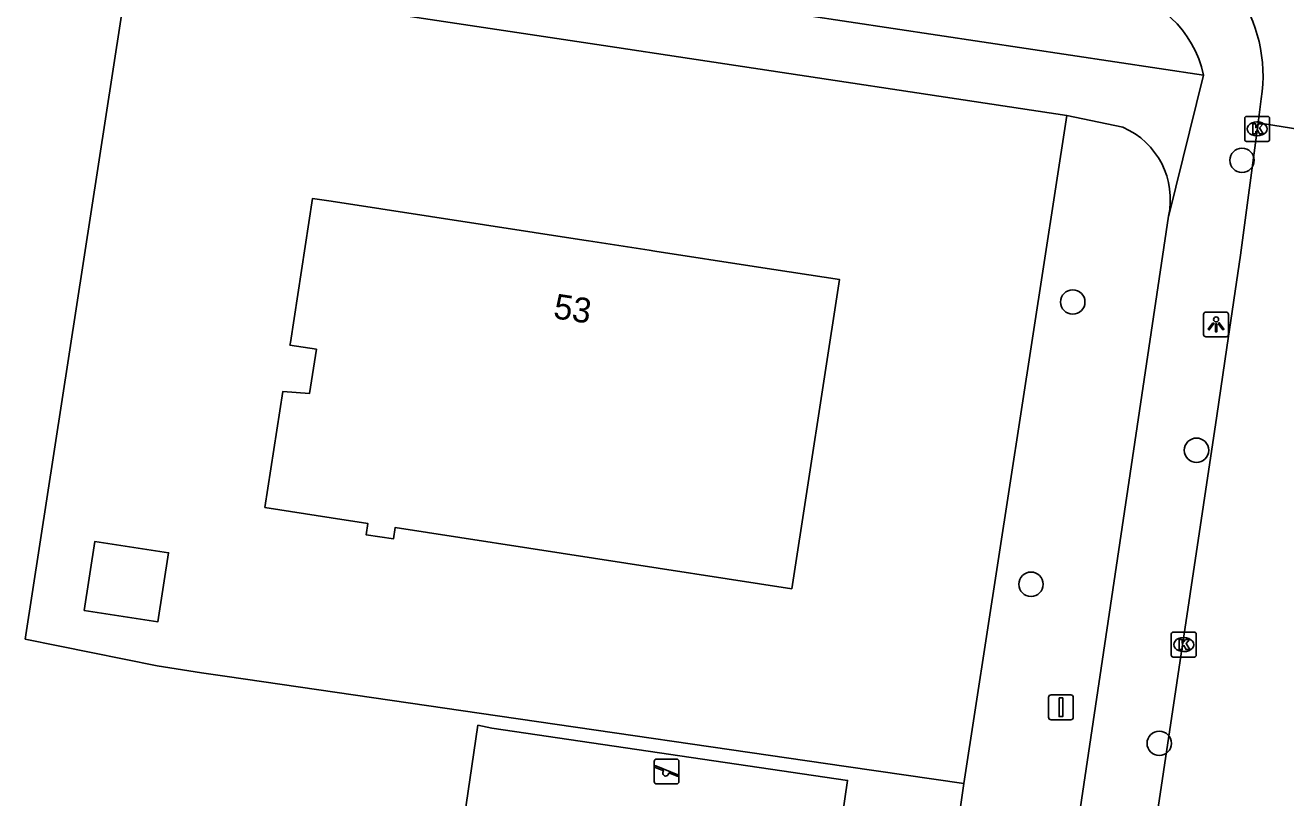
# Model space of a CAD drawing. Extents: x 163010 to 163853, y 382793 to 383982.
# Drawn here: x 163487.7 to 163538.3, y 383179.8 to 383210.8 of the extents above; entities that cross this region are included whole.
import ezdxf

# ---------------------------------------------------------------- set-up
doc = ezdxf.new("R2010")
doc.units = 0
for name, color, linetype in [('IMGEO_Boom', 7, 'Continuous'), ('IMGEO_Groenvoorziening', 7, 'Continuous'), ('IMGEO_Hek', 7, 'Continuous'), ('IMGEO_Kolk', 7, 'Continuous'), ('IMGEO_Lichtpunt', 7, 'Continuous'), ('IMGEO_Pand', 7, 'Continuous'), ('IMGEO_Pand_nummerreeks', 7, 'Continuous'), ('IMGEO_Rijbaan_lokaal_open', 7, 'Continuous'), ('IMGEO_Speelvoorziening', 7, 'Continuous'), ('IMGEO_Verkeersbordpaal', 7, 'Continuous'), ('IMGEO_Voetpad_open', 7, 'Continuous')]:
    doc.layers.add(name, color=color, linetype=linetype)

msp = doc.modelspace()

# ---------------------------------------------------------------- linework, layer by layer
at = {"layer": 'IMGEO_Boom'}
for centre in [(163536.541, 383205.354), (163529.752, 383199.664), (163534.716, 383193.713), (163528.077, 383188.333), (163533.221, 383181.945)]:
    msp.add_circle(centre, 0.489, dxfattribs=at)
at = {"layer": 'IMGEO_Groenvoorziening'}
for points in [[(163525.379, 383180.331), (163520.659, 383181.018), (163505.941, 383183.159), (163504.561, 383183.36), (163495.83, 383184.63), (163494.8, 383184.78), (163493.021, 383185.055), (163487.723, 383186.135), (163491.84, 383212.838)], [(163529.514, 383207.154), (163525.379, 383180.331)], [(163505.88, 383182.676), (163506.442, 383182.556), (163520.714, 383180.455), (163517.424, 383157.843), (163503.114, 383159.949), (163502.552, 383160.069), (163504.539, 383173.538), (163505.88, 383182.676)], [(163518.36, 383131.075), (163525.379, 383180.331)]]:
    msp.add_lwpolyline(points, dxfattribs=at)
at = {"layer": 'IMGEO_Hek'}
for points in [[(163495.83, 383184.63), (163494.8, 383184.78), (163493.021, 383185.055), (163487.723, 383186.135), (163491.84, 383212.838)], [(163529.514, 383207.154), (163525.379, 383180.331)], [(163504.561, 383183.36), (163495.83, 383184.63)], [(163505.941, 383183.159), (163504.561, 383183.36)], [(163520.659, 383181.018), (163505.941, 383183.159)], [(163525.379, 383180.331), (163520.659, 383181.018)]]:
    msp.add_lwpolyline(points, dxfattribs=at)
at = {"layer": 'IMGEO_Kolk'}
for p, q in [((163536.649, 383206.188), (163536.649, 383207.04)), ((163536.724, 383207.114), (163537.576, 383207.114)), ((163537.137, 383206.894), (163537.162, 383206.894)), ((163537.65, 383207.04), (163537.65, 383206.188)), ((163537.16, 383206.334), (163537.135, 383206.334)), ((163537.576, 383206.114), (163536.724, 383206.114)), ((163533.703, 383185.484), (163533.703, 383186.336)), ((163533.778, 383186.41), (163534.63, 383186.41)), ((163534.191, 383186.19), (163534.216, 383186.19)), ((163534.704, 383186.336), (163534.704, 383185.484)), ((163534.214, 383185.63), (163534.189, 383185.63)), ((163534.63, 383185.41), (163533.778, 383185.41))]:
    msp.add_line(p, q, dxfattribs=at)
for points in [[(163536.649, 383206.188), (163536.649, 383207.04)], [(163536.724, 383207.114), (163537.576, 383207.114)], [(163536.97, 383206.814), (163537.093, 383206.814), (163537.093, 383206.663), (163537.223, 383206.814), (163537.387, 383206.814), (163537.241, 383206.663), (163537.394, 383206.414), (163537.242, 383206.414), (163537.157, 383206.578), (163537.093, 383206.511), (163537.093, 383206.414), (163536.97, 383206.414), (163536.97, 383206.814)], [(163537.65, 383207.04), (163537.65, 383206.188)], [(163537.576, 383206.114), (163536.724, 383206.114)], [(163533.703, 383185.484), (163533.703, 383186.336)], [(163533.778, 383186.41), (163534.63, 383186.41)], [(163534.024, 383186.11), (163534.147, 383186.11), (163534.147, 383185.959), (163534.277, 383186.11), (163534.441, 383186.11), (163534.295, 383185.959), (163534.448, 383185.71), (163534.296, 383185.71), (163534.211, 383185.874), (163534.147, 383185.807), (163534.147, 383185.71), (163534.024, 383185.71), (163534.024, 383186.11)], [(163534.704, 383186.336), (163534.704, 383185.484)], [(163534.63, 383185.41), (163533.778, 383185.41)]]:
    msp.add_lwpolyline(points, dxfattribs=at)
for centre, start, end in [((163536.726, 383207.038), 91.552, 178.448), ((163536.726, 383207.038), 91.552, 178.448), ((163537.574, 383207.038), 1.552, 88.448), ((163537.574, 383207.038), 1.552, 88.448), ((163536.726, 383206.19), 181.552, 268.448), ((163536.726, 383206.19), 181.552, 268.448), ((163537.574, 383206.19), 271.552, 358.448), ((163537.574, 383206.19), 271.552, 358.448), ((163533.78, 383186.334), 91.552, 178.448), ((163533.78, 383186.334), 91.552, 178.448), ((163534.628, 383186.334), 1.552, 88.448), ((163534.628, 383186.334), 1.552, 88.448), ((163533.78, 383185.486), 181.552, 268.448), ((163533.78, 383185.486), 181.552, 268.448), ((163534.628, 383185.486), 271.552, 358.448), ((163534.628, 383185.486), 271.552, 358.448)]:
    msp.add_arc(centre, 0.0765, start, end, dxfattribs=at)
for centre, major_axis, ratio, start_param, end_param in [((163537.136, 383206.614), (-0.387, 0.002), 0.722429, 4.712389, 7.853982), ((163537.161, 383206.614), (-0.39, 0.002), 0.717154, 1.570796, 4.712389), ((163534.19, 383185.91), (-0.387, 0.002), 0.722429, 4.712389, 7.853982), ((163534.215, 383185.91), (-0.39, 0.002), 0.717154, 1.570796, 4.712389)]:
    msp.add_ellipse(centre, major_axis=major_axis, ratio=ratio, start_param=start_param, end_param=end_param, dxfattribs=at)
at = {"layer": 'IMGEO_Lichtpunt'}
for p, q in [((163535.003, 383199.168), (163535.003, 383198.361)), ((163535.003, 383199.168), (163535.003, 383198.361)), ((163535.905, 383199.263), (163535.097, 383199.263)), ((163535.905, 383199.263), (163535.097, 383199.263)), ((163535.999, 383198.361), (163535.999, 383199.168)), ((163535.999, 383198.361), (163535.999, 383199.168)), ((163535.097, 383198.267), (163535.905, 383198.267)), ((163535.097, 383198.267), (163535.905, 383198.267))]:
    msp.add_line(p, q, dxfattribs=at)
for points in [[(163535.377, 383198.832), (163535.416, 383198.804), (163535.228, 383198.542), (163535.19, 383198.569), (163535.377, 383198.832)], [(163535.479, 383198.784), (163535.526, 383198.784), (163535.526, 383198.462), (163535.479, 383198.462), (163535.479, 383198.784)], [(163535.589, 383198.804), (163535.627, 383198.831), (163535.814, 383198.569), (163535.775, 383198.541), (163535.589, 383198.804)]]:
    msp.add_lwpolyline(points, dxfattribs=at)
msp.add_circle((163535.502, 383198.966), 0.0994, dxfattribs=at)
for centre, start, end in [((163535.097, 383199.168), 90, 180), ((163535.097, 383199.168), 90, 180), ((163535.905, 383199.168), 0, 90), ((163535.905, 383199.168), 0, 90), ((163535.097, 383198.361), 180, 270), ((163535.097, 383198.361), 180, 270), ((163535.905, 383198.361), 270, 0), ((163535.905, 383198.361), 270, 360)]:
    msp.add_arc(centre, 0.0946, start, end, dxfattribs=at)
at = {"layer": 'IMGEO_Pand'}
for points in [[(163497.339, 383191.411), (163500, 383190.998), (163501.47, 383190.769), (163501.401, 383190.321), (163502.495, 383190.153), (163502.564, 383190.606), (163518.48, 383188.153), (163520.393, 383200.565), (163517.146, 383201.065), (163512.984, 383201.707), (163512.763, 383201.741), (163510.327, 383202.116), (163510.136, 383202.145), (163500, 383203.707), (163499.252, 383203.822), (163498.362, 383198.044), (163498.345, 383197.935), (163499.404, 383197.771), (163499.129, 383195.992), (163498.057, 383196.067), (163497.339, 383191.411)], [(163490.091, 383187.278), (163493.043, 383186.821), (163493.472, 383189.595), (163490.521, 383190.052), (163490.091, 383187.278)]]:
    msp.add_lwpolyline(points, dxfattribs=at)
at = {"layer": 'IMGEO_Rijbaan_lokaal_open'}
for points in [[(163537.187, 383206.862), (163537.316, 383207.822)], [(163528.079, 383145.337), (163535.527, 383195.091), (163535.939, 383197.843), (163536.484, 383201.539), (163537.187, 383206.862)], [(163537.187, 383206.862), (163543.047, 383205.924)]]:
    msp.add_lwpolyline(points, dxfattribs=at)
msp.add_arc((163531.296, 383208.727), 6.088, 351.4482, 77.0803, dxfattribs=at)
at = {"layer": 'IMGEO_Speelvoorziening'}
for p, q in [((163512.959, 383180.415), (163512.959, 383181.215)), ((163512.959, 383181.215), (163512.959, 383180.415)), ((163513.342, 383180.843), (163513.003, 383180.98)), ((163513.028, 383181.04), (163513.904, 383180.687)), ((163513.059, 383181.315), (163513.849, 383181.315)), ((163513.849, 383181.315), (163513.059, 383181.315)), ((163513.949, 383181.215), (163513.949, 383180.415)), ((163513.949, 383180.415), (163513.949, 383181.215)), ((163513.88, 383180.627), (163513.54, 383180.764)), ((163513.849, 383180.315), (163513.059, 383180.315)), ((163513.059, 383180.315), (163513.849, 383180.315))]:
    msp.add_line(p, q, dxfattribs=at)
for centre, radius, start, end in [((163513.059, 383181.215), 0.1, 90, 180), ((163513.059, 383181.215), 0.1, 90, 180), ((163513.016, 383181.01), 0.0327, 68.078, 248.078), ((163513.849, 383181.215), 0.1, 0, 90), ((163513.849, 383181.215), 0.1, 360, 90), ((163513.059, 383180.415), 0.1, 180, 270), ((163513.059, 383180.415), 0.1, 180, 270), ((163513.421, 383180.753), 0.12, 130.9928, 5.1632), ((163513.849, 383180.415), 0.1, 270, 0), ((163513.849, 383180.415), 0.1, 270, 0), ((163513.892, 383180.657), 0.0327, 248.078, 68.078)]:
    msp.add_arc(centre, radius, start, end, dxfattribs=at)
at = {"layer": 'IMGEO_Verkeersbordpaal'}
for p, q in [((163528.78, 383182.994), (163528.78, 383183.794)), ((163528.78, 383183.794), (163528.78, 383182.994)), ((163528.88, 383183.894), (163529.67, 383183.894)), ((163529.67, 383183.894), (163528.88, 383183.894)), ((163529.77, 383183.794), (163529.77, 383182.994)), ((163529.77, 383182.994), (163529.77, 383183.794)), ((163529.67, 383182.894), (163528.88, 383182.894)), ((163528.88, 383182.894), (163529.67, 383182.894))]:
    msp.add_line(p, q, dxfattribs=at)
msp.add_lwpolyline([(163529.2, 383183.769), (163529.35, 383183.769), (163529.35, 383183.019), (163529.2, 383183.019), (163529.2, 383183.769)], dxfattribs=at)
for centre, start, end in [((163528.88, 383183.794), 90, 180), ((163528.88, 383183.794), 90, 180), ((163529.67, 383183.794), 0, 90), ((163529.67, 383183.794), 360, 90), ((163528.88, 383182.994), 180, 270), ((163528.88, 383182.994), 180, 270), ((163529.67, 383182.994), 270, 0), ((163529.67, 383182.994), 270, 0)]:
    msp.add_arc(centre, 0.1, start, end, dxfattribs=at)
at = {"layer": 'IMGEO_Voetpad_open'}
for points in [[(163535.001, 383208.772), (163513.647, 383212), (163514.013, 383214.92), (163516.574, 383214.527), (163516.661, 383215.095)], [(163491.84, 383212.838), (163511.464, 383209.877), (163513.94, 383209.504), (163529.514, 383207.154)], [(163535.001, 383208.772), (163533.604, 383203.137), (163533.593, 383203.106)], [(163529.514, 383207.154), (163531.766, 383206.678)], [(163533.593, 383203.106), (163523.594, 383135.914), (163523.381, 383135.495), (163518.36, 383131.075)]]:
    msp.add_lwpolyline(points, dxfattribs=at)
for centre, radius, start, end in [((163530.624, 383207.805), 4.483, 12.4575, 80.7006), ((163530.509, 383203.782), 3.157, 347.6384, 66.5391)]:
    msp.add_arc(centre, radius, start, end, dxfattribs=at)

# ---------------------------------------------------------------- texts
at = {"layer": 'IMGEO_Pand_nummerreeks'}
msp.add_text('53', height=1, rotation=351.2412, dxfattribs=at).set_placement((163508.88, 383199.02))

doc.saveas('drawing.dxf')
